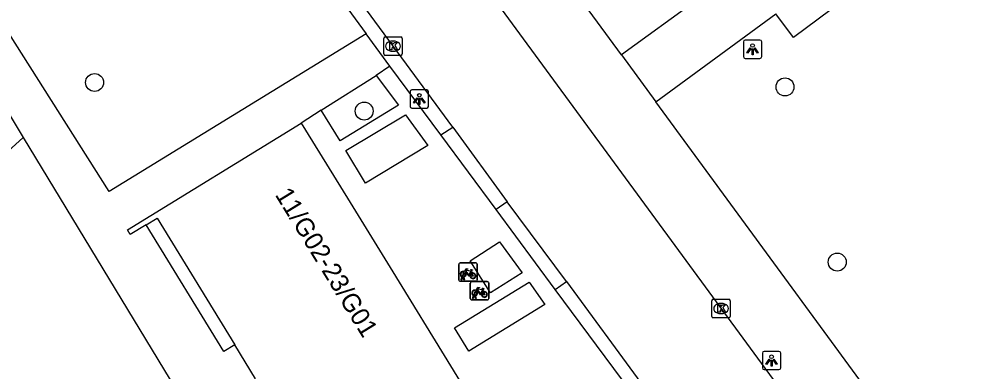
# Model space of a CAD drawing. Extents: x 159040 to 160094, y 381214 to 382518.
# Drawn here: x 159734.3 to 159785.9, y 382085.5 to 382104.7 of the extents above; entities that cross this region are included whole.
import ezdxf

# ---------------------------------------------------------------- set-up
doc = ezdxf.new("R2010")
doc.units = 0
for name, color, linetype in [('IMGEO_Boom', 7, 'Continuous'), ('IMGEO_Fietsenrek', 7, 'Continuous'), ('IMGEO_Groenvoorziening', 7, 'Continuous'), ('IMGEO_Haag', 7, 'Continuous'), ('IMGEO_Kolk', 7, 'Continuous'), ('IMGEO_Lichtpunt', 7, 'Continuous'), ('IMGEO_Pand', 7, 'Continuous'), ('IMGEO_Pand_nummerreeks', 7, 'Continuous'), ('IMGEO_Rijbaan_lokaal_open', 7, 'Continuous'), ('IMGEO_Voetpad_gesloten', 7, 'Continuous'), ('IMGEO_Voetpad_open', 7, 'Continuous')]:
    doc.layers.add(name, color=color, linetype=linetype)

msp = doc.modelspace()

# ---------------------------------------------------------------- linework, layer by layer
at = {"layer": 'IMGEO_Boom'}
for centre in [(159738.444, 382101.231), (159776.003, 382100.99), (159753.111, 382099.675), (159778.846, 382091.453)]:
    msp.add_circle(centre, 0.489, dxfattribs=at)
at = {"layer": 'IMGEO_Fietsenrek'}
for p, q in [((159758.256, 382090.483), (159758.256, 382091.324)), ((159758.256, 382091.324), (159758.256, 382090.483)), ((159758.331, 382091.408), (159759.172, 382091.408)), ((159759.172, 382091.408), (159758.331, 382091.408)), ((159759.256, 382091.333), (159759.256, 382090.492)), ((159759.256, 382090.492), (159759.256, 382091.333)), ((159758.383, 382090.492), (159758.422, 382090.652)), ((159758.452, 382090.64), (159758.417, 382090.492)), ((159758.494, 382090.664), (159758.493, 382090.668)), ((159758.535, 382090.492), (159758.501, 382090.634)), ((159758.525, 382090.675), (159758.526, 382090.668)), ((159758.533, 382090.638), (159758.568, 382090.492)), ((159758.943, 382090.957), (159758.979, 382090.862)), ((159759.181, 382090.408), (159758.34, 382090.408)), ((159758.34, 382090.408), (159759.181, 382090.408)), ((159758.417, 382090.492), (159758.383, 382090.492)), ((159758.568, 382090.492), (159758.535, 382090.492)), ((159758.885, 382089.465), (159758.885, 382090.306)), ((159758.885, 382090.306), (159758.885, 382089.465)), ((159758.96, 382090.39), (159759.801, 382090.39)), ((159759.801, 382090.39), (159758.96, 382090.39)), ((159759.885, 382090.315), (159759.885, 382089.474)), ((159759.885, 382089.474), (159759.885, 382090.315)), ((159759.012, 382089.474), (159759.051, 382089.634)), ((159759.081, 382089.622), (159759.046, 382089.474)), ((159759.123, 382089.646), (159759.122, 382089.65)), ((159759.164, 382089.474), (159759.13, 382089.616)), ((159759.154, 382089.657), (159759.155, 382089.65)), ((159759.162, 382089.62), (159759.197, 382089.474)), ((159759.572, 382089.939), (159759.608, 382089.844)), ((159759.81, 382089.39), (159758.969, 382089.39)), ((159758.969, 382089.39), (159759.81, 382089.39)), ((159759.046, 382089.474), (159759.012, 382089.474)), ((159759.197, 382089.474), (159759.164, 382089.474))]:
    msp.add_line(p, q, dxfattribs=at)
for points in [[(159758.569, 382090.934), (159758.664, 382091.098), (159758.75, 382091.084), (159758.752, 382091.075), (159758.696, 382091.064), (159758.669, 382091.019), (159758.925, 382090.978)], [(159758.59, 382090.882), (159758.538, 382090.792), (159758.498, 382090.767), (159758.499, 382090.814), (159758.554, 382090.908)], [(159758.865, 382090.69), (159758.815, 382090.69), (159758.624, 382090.941), (159758.605, 382090.909)], [(159758.912, 382090.953), (159758.655, 382090.994), (159758.638, 382090.965), (159758.805, 382090.745), (159758.912, 382090.953)], [(159758.96, 382090.855), (159758.93, 382090.932), (159758.821, 382090.714), (159758.864, 382090.714)], [(159758.894, 382090.714), (159759.014, 382090.713), (159758.97, 382090.827)], [(159758.99, 382090.834), (159759.045, 382090.689), (159758.895, 382090.689)], [(159758.925, 382090.978), (159758.95, 382091.027), (159758.944, 382091.031), (159758.921, 382091.035), (159758.909, 382091.042), (159758.908, 382091.045), (159758.91, 382091.05), (159759.005, 382091.035), (159759.007, 382091.025), (159758.997, 382091.012), (159758.985, 382091.006), (159758.971, 382091.012), (159758.943, 382090.957)], [(159759.198, 382089.916), (159759.293, 382090.08), (159759.379, 382090.066), (159759.381, 382090.057), (159759.325, 382090.046), (159759.298, 382090.001), (159759.554, 382089.96)], [(159759.554, 382089.96), (159759.579, 382090.009), (159759.573, 382090.013), (159759.55, 382090.017), (159759.538, 382090.024), (159759.537, 382090.027), (159759.539, 382090.032), (159759.634, 382090.017), (159759.636, 382090.007), (159759.626, 382089.994), (159759.614, 382089.988), (159759.6, 382089.994), (159759.572, 382089.939)], [(159759.219, 382089.864), (159759.167, 382089.774), (159759.127, 382089.749), (159759.128, 382089.796), (159759.183, 382089.89)], [(159759.494, 382089.672), (159759.444, 382089.672), (159759.253, 382089.923), (159759.234, 382089.891)], [(159759.541, 382089.935), (159759.284, 382089.976), (159759.267, 382089.947), (159759.434, 382089.727), (159759.541, 382089.935)], [(159759.589, 382089.837), (159759.559, 382089.914), (159759.45, 382089.696), (159759.493, 382089.696)], [(159759.523, 382089.696), (159759.643, 382089.695), (159759.599, 382089.809)], [(159759.619, 382089.816), (159759.674, 382089.671), (159759.524, 382089.671)]]:
    msp.add_lwpolyline(points, dxfattribs=at)
for centre, radius, start, end in [((159758.334, 382091.33), 0.0779, 92.4484, 184.2845), ((159758.334, 382091.33), 0.0779, 92.4484, 184.2845), ((159759.178, 382091.33), 0.0779, 2.4484, 94.2845), ((159759.178, 382091.33), 0.0779, 2.4484, 94.2845), ((159758.496, 382090.793), 0.159, 62.6766, 242.1369), ((159758.496, 382090.793), 0.129, 63.3192, 238.903), ((159758.476, 382090.664), 0.0499, 12.8025, 158.6934), ((159758.496, 382090.793), 0.159, 253.9967, 271.7867), ((159758.476, 382090.664), 0.0174, 12.8025, 163.4502), ((159758.496, 382090.793), 0.129, 253.415, 269.0204), ((159758.496, 382090.793), 0.129, 283.6043, 43.4302), ((159758.496, 382090.793), 0.159, 283.5766, 46.6042), ((159759.023, 382090.709), 0.159, 113.3408, 178.3217), ((159759.023, 382090.709), 0.159, 187.0065, 105.7708), ((159759.023, 382090.709), 0.129, 113.923, 177.9556), ((159759.023, 382090.709), 0.129, 188.6715, 104.5883), ((159758.334, 382090.486), 0.0779, 182.4484, 274.2845), ((159758.334, 382090.486), 0.0779, 182.4484, 274.2845), ((159758.963, 382090.312), 0.0779, 92.4484, 184.2845), ((159758.963, 382090.312), 0.0779, 92.4484, 184.2845), ((159759.178, 382090.486), 0.0779, 272.4484, 4.2845), ((159759.178, 382090.486), 0.0779, 272.4484, 4.2845), ((159759.807, 382090.312), 0.0779, 2.4484, 94.2845), ((159759.807, 382090.312), 0.0779, 2.4484, 94.2845), ((159759.125, 382089.775), 0.159, 62.6766, 242.1369), ((159759.125, 382089.775), 0.129, 63.3192, 238.903), ((159759.105, 382089.646), 0.0499, 12.8025, 158.6934), ((159759.125, 382089.775), 0.159, 253.9967, 271.7867), ((159759.105, 382089.646), 0.0174, 12.8025, 163.4502), ((159759.125, 382089.775), 0.129, 253.415, 269.0204), ((159759.125, 382089.775), 0.129, 283.6043, 43.4302), ((159759.125, 382089.775), 0.159, 283.5766, 46.6042), ((159759.652, 382089.691), 0.159, 113.3408, 178.3217), ((159759.652, 382089.691), 0.159, 187.0065, 105.7708), ((159759.652, 382089.691), 0.129, 113.923, 177.9556), ((159759.652, 382089.691), 0.129, 188.6715, 104.5883), ((159758.963, 382089.468), 0.0779, 182.4484, 274.2845), ((159758.963, 382089.468), 0.0779, 182.4484, 274.2845), ((159759.807, 382089.468), 0.0779, 272.4484, 4.2845), ((159759.807, 382089.468), 0.0779, 272.4484, 4.2845)]:
    msp.add_arc(centre, radius, start, end, dxfattribs=at)
at = {"layer": 'IMGEO_Groenvoorziening'}
msp.add_lwpolyline([(159723.715, 382078.912), (159724.743, 382080.069), (159725.134, 382089.644), (159734.56, 382098.23)], dxfattribs=at)
at = {"layer": 'IMGEO_Haag'}
msp.add_lwpolyline([(159779.561, 382107.941), (159780.482, 382106.683), (159776.459, 382103.673), (159775.504, 382104.97)], dxfattribs=at)
at = {"layer": 'IMGEO_Kolk'}
for p, q in [((159754.179, 382102.782), (159754.179, 382103.634)), ((159754.254, 382103.708), (159755.106, 382103.708)), ((159754.667, 382103.488), (159754.692, 382103.488)), ((159755.18, 382103.634), (159755.18, 382102.782)), ((159754.69, 382102.928), (159754.665, 382102.928)), ((159755.106, 382102.708), (159754.254, 382102.708)), ((159772.024, 382088.5), (159772.024, 382089.352)), ((159772.099, 382089.426), (159772.951, 382089.426)), ((159772.512, 382089.206), (159772.537, 382089.206)), ((159773.025, 382089.352), (159773.025, 382088.5)), ((159772.535, 382088.646), (159772.51, 382088.646)), ((159772.951, 382088.426), (159772.099, 382088.426))]:
    msp.add_line(p, q, dxfattribs=at)
for points in [[(159754.179, 382102.782), (159754.179, 382103.634)], [(159754.254, 382103.708), (159755.106, 382103.708)], [(159755.18, 382103.634), (159755.18, 382102.782)], [(159754.5, 382103.408), (159754.623, 382103.408), (159754.623, 382103.257), (159754.753, 382103.408), (159754.917, 382103.408), (159754.771, 382103.257), (159754.924, 382103.008), (159754.772, 382103.008), (159754.687, 382103.172), (159754.623, 382103.105), (159754.623, 382103.008), (159754.5, 382103.008), (159754.5, 382103.408)], [(159755.106, 382102.708), (159754.254, 382102.708)], [(159772.024, 382088.5), (159772.024, 382089.352)], [(159772.099, 382089.426), (159772.951, 382089.426)], [(159772.345, 382089.126), (159772.468, 382089.126), (159772.468, 382088.975), (159772.598, 382089.126), (159772.762, 382089.126), (159772.616, 382088.975), (159772.769, 382088.726), (159772.617, 382088.726), (159772.532, 382088.89), (159772.468, 382088.823), (159772.468, 382088.726), (159772.345, 382088.726), (159772.345, 382089.126)], [(159773.025, 382089.352), (159773.025, 382088.5)], [(159772.951, 382088.426), (159772.099, 382088.426)]]:
    msp.add_lwpolyline(points, dxfattribs=at)
for centre, start, end in [((159754.256, 382103.632), 91.552, 178.448), ((159754.256, 382103.632), 91.552, 178.448), ((159755.104, 382103.632), 1.552, 88.448), ((159755.104, 382103.632), 1.552, 88.448), ((159754.256, 382102.784), 181.552, 268.448), ((159754.256, 382102.784), 181.552, 268.448), ((159755.104, 382102.784), 271.552, 358.448), ((159755.104, 382102.784), 271.552, 358.448), ((159772.101, 382089.35), 91.552, 178.448), ((159772.101, 382089.35), 91.552, 178.448), ((159772.949, 382089.35), 1.552, 88.448), ((159772.949, 382089.35), 1.552, 88.448), ((159772.101, 382088.502), 181.552, 268.448), ((159772.101, 382088.502), 181.552, 268.448), ((159772.949, 382088.502), 271.552, 358.448), ((159772.949, 382088.502), 271.552, 358.448)]:
    msp.add_arc(centre, 0.0765, start, end, dxfattribs=at)
for centre, major_axis, ratio, start_param, end_param in [((159754.666, 382103.208), (-0.387, 0.002), 0.722429, 4.712389, 7.853982), ((159754.691, 382103.208), (-0.39, 0.002), 0.717154, 1.570796, 4.712389), ((159772.511, 382088.926), (-0.387, 0.002), 0.722429, 4.712389, 7.853982), ((159772.536, 382088.926), (-0.39, 0.002), 0.717154, 1.570796, 4.712389)]:
    msp.add_ellipse(centre, major_axis=major_axis, ratio=ratio, start_param=start_param, end_param=end_param, dxfattribs=at)
at = {"layer": 'IMGEO_Lichtpunt'}
for p, q in [((159773.74, 382103.446), (159773.74, 382102.639)), ((159773.74, 382103.446), (159773.74, 382102.639)), ((159774.642, 382103.541), (159773.834, 382103.541)), ((159774.642, 382103.541), (159773.834, 382103.541)), ((159774.736, 382102.639), (159774.736, 382103.446)), ((159774.736, 382102.639), (159774.736, 382103.446)), ((159773.834, 382102.545), (159774.642, 382102.545)), ((159773.834, 382102.545), (159774.642, 382102.545)), ((159755.611, 382100.734), (159755.611, 382099.927)), ((159755.611, 382100.734), (159755.611, 382099.927)), ((159756.513, 382100.829), (159755.705, 382100.829)), ((159756.513, 382100.829), (159755.705, 382100.829)), ((159756.607, 382099.927), (159756.607, 382100.734)), ((159756.607, 382099.927), (159756.607, 382100.734)), ((159755.705, 382099.833), (159756.513, 382099.833)), ((159755.705, 382099.833), (159756.513, 382099.833)), ((159774.774, 382086.499), (159774.774, 382085.692)), ((159774.774, 382086.499), (159774.774, 382085.692)), ((159775.676, 382086.594), (159774.868, 382086.594)), ((159775.676, 382086.594), (159774.868, 382086.594)), ((159775.77, 382085.692), (159775.77, 382086.499)), ((159775.77, 382085.692), (159775.77, 382086.499)), ((159774.868, 382085.598), (159775.676, 382085.598)), ((159774.868, 382085.598), (159775.676, 382085.598))]:
    msp.add_line(p, q, dxfattribs=at)
for points in [[(159774.114, 382103.11), (159774.153, 382103.082), (159773.965, 382102.82), (159773.927, 382102.847), (159774.114, 382103.11)], [(159774.216, 382103.062), (159774.263, 382103.062), (159774.263, 382102.74), (159774.216, 382102.74), (159774.216, 382103.062)], [(159774.326, 382103.082), (159774.364, 382103.109), (159774.551, 382102.847), (159774.512, 382102.819), (159774.326, 382103.082)], [(159755.985, 382100.398), (159756.024, 382100.37), (159755.836, 382100.108), (159755.798, 382100.135), (159755.985, 382100.398)], [(159756.087, 382100.35), (159756.134, 382100.35), (159756.134, 382100.028), (159756.087, 382100.028), (159756.087, 382100.35)], [(159756.197, 382100.37), (159756.235, 382100.397), (159756.422, 382100.135), (159756.383, 382100.107), (159756.197, 382100.37)], [(159775.148, 382086.163), (159775.187, 382086.135), (159774.999, 382085.873), (159774.961, 382085.9), (159775.148, 382086.163)], [(159775.25, 382086.115), (159775.297, 382086.115), (159775.297, 382085.793), (159775.25, 382085.793), (159775.25, 382086.115)], [(159775.36, 382086.135), (159775.398, 382086.162), (159775.585, 382085.9), (159775.546, 382085.872), (159775.36, 382086.135)]]:
    msp.add_lwpolyline(points, dxfattribs=at)
for centre in [(159774.239, 382103.244), (159756.11, 382100.532), (159775.273, 382086.297)]:
    msp.add_circle(centre, 0.0994, dxfattribs=at)
for centre, start, end in [((159773.834, 382103.446), 90, 180), ((159773.834, 382103.446), 90, 180), ((159774.642, 382103.446), 0, 90), ((159774.642, 382103.446), 0, 90), ((159773.834, 382102.639), 180, 270), ((159773.834, 382102.639), 180, 270), ((159774.642, 382102.639), 270, 0), ((159774.642, 382102.639), 270, 360), ((159755.705, 382100.734), 90, 180), ((159755.705, 382100.734), 90, 180), ((159756.513, 382100.734), 0, 90), ((159756.513, 382100.734), 0, 90), ((159755.705, 382099.927), 180, 270), ((159755.705, 382099.927), 180, 270), ((159756.513, 382099.927), 270, 0), ((159756.513, 382099.927), 270, 360), ((159774.868, 382086.499), 90, 180), ((159774.868, 382086.499), 90, 180), ((159775.676, 382086.499), 0, 90), ((159775.676, 382086.499), 0, 90), ((159774.868, 382085.692), 180, 270), ((159774.868, 382085.692), 180, 270), ((159775.676, 382085.692), 270, 0), ((159775.676, 382085.692), 270, 360)]:
    msp.add_arc(centre, 0.0946, start, end, dxfattribs=at)
at = {"layer": 'IMGEO_Pand'}
for points in [[(159741.245, 382093.483), (159740.388, 382092.956), (159740.23, 382093.213), (159749.686, 382099.024)], [(159749.686, 382099.024), (159752.199, 382094.935), (159754.663, 382090.925), (159757.803, 382085.814), (159759.338, 382083.317)], [(159741.245, 382093.483), (159741.845, 382093.852), (159746.073, 382086.948)], [(159747.203, 382085.105), (159746.073, 382086.948)]]:
    msp.add_lwpolyline(points, dxfattribs=at)
at = {"layer": 'IMGEO_Rijbaan_lokaal_open'}
for points in [[(159757.925, 382098.791), (159755.153, 382102.564), (159734.359, 382130.87)], [(159767.105, 382102.73), (159758.564, 382114.395)], [(159755.605, 382112.017), (159781.499, 382076.679), (159781.876, 382076.165)], [(159767.105, 382102.73), (159768.971, 382100.183)], [(159802.875, 382053.916), (159791.878, 382068.923), (159786.945, 382075.655), (159784.554, 382078.918), (159768.971, 382100.183)], [(159757.925, 382098.791), (159760.892, 382094.737)], [(159764.112, 382090.39), (159760.892, 382094.737)], [(159764.112, 382090.39), (159768.155, 382084.874)]]:
    msp.add_lwpolyline(points, dxfattribs=at)
at = {"layer": 'IMGEO_Voetpad_gesloten'}
for points in [[(159771.256, 382105.774), (159767.105, 382102.73)], [(159768.971, 382100.183), (159775.504, 382104.97)], [(159753.22, 382103.886), (159739.24, 382095.288), (159733.78, 382103.908)], [(159754.509, 382102.127), (159753.22, 382103.886)], [(159731.964, 382102.532), (159734.56, 382098.23)], [(159754.509, 382102.127), (159753.766, 382101.612)], [(159750.77, 382099.72), (159753.766, 382101.612)], [(159750.77, 382099.72), (159749.686, 382099.024)], [(159734.56, 382098.23), (159742.562, 382085.045)], [(159746.073, 382086.948), (159745.484, 382086.586), (159741.245, 382093.483)]]:
    msp.add_lwpolyline(points, dxfattribs=at)
at = {"layer": 'IMGEO_Voetpad_open'}
for points in [[(159745.435, 382114.521), (159753.22, 382103.886)], [(159757.28, 382098.378), (159754.509, 382102.127)], [(159753.766, 382101.612), (159754.982, 382099.988), (159751.809, 382098.046), (159750.77, 382099.72)], [(159753.178, 382095.753), (159752.107, 382097.533), (159755.356, 382099.478), (159756.577, 382097.807), (159753.178, 382095.753)], [(159757.28, 382098.378), (159757.925, 382098.791)], [(159760.282, 382094.316), (159757.28, 382098.378)], [(159760.892, 382094.737), (159760.282, 382094.316)], [(159763.503, 382089.959), (159760.282, 382094.316)], [(159759.981, 382089.781), (159758.877, 382091.521), (159760.463, 382092.563), (159761.712, 382090.872), (159759.981, 382089.781)], [(159758.803, 382086.61), (159758.015, 382087.88), (159762.094, 382090.353), (159762.94, 382089.143), (159758.803, 382086.61)], [(159763.503, 382089.959), (159764.112, 382090.39)], [(159767.571, 382084.454), (159763.503, 382089.959)]]:
    msp.add_lwpolyline(points, dxfattribs=at)

# ---------------------------------------------------------------- texts
at = {"layer": 'IMGEO_Pand_nummerreeks'}
msp.add_text('11/G02-23/G01', height=1, rotation=301.5704, dxfattribs=at).set_placement((159748.234, 382095.123))

doc.saveas('drawing.dxf')
